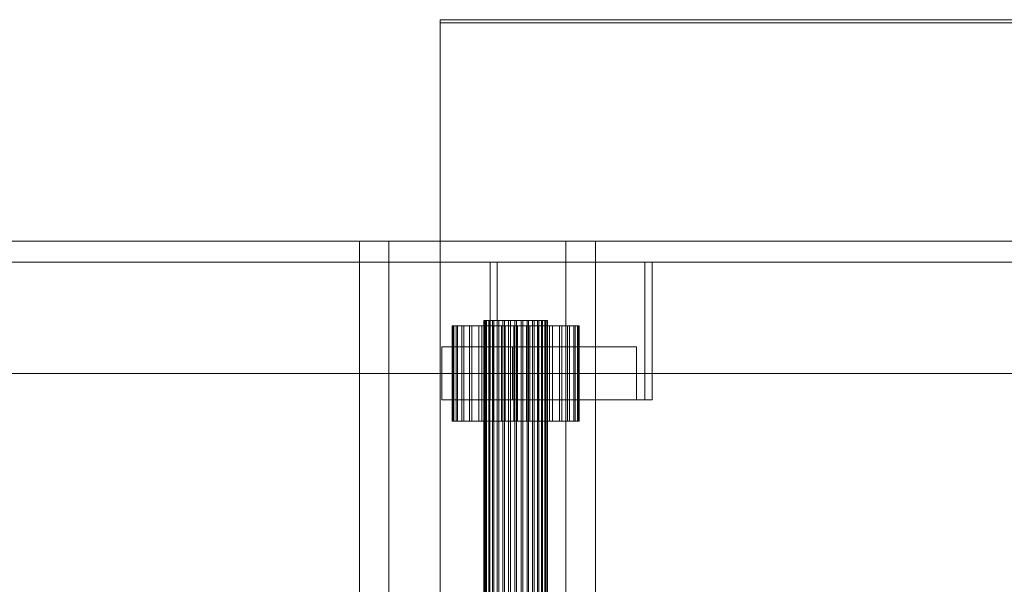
# Model space of a CAD drawing. Header units: millimetres. Extents: x -3490 to 61924, y -72580 to 6847.
# Tile 640 of 656: x 26846 to 27032, y -20520 to -20413. Entities that reach past the tile are written whole.
import ezdxf

# ---------------------------------------------------------------- set-up
doc = ezdxf.new("R2010")
doc.units = ezdxf.units.MM
doc.layers.add('superior_C09', color=7, linetype='Continuous', lineweight=0)
doc.layers.add('superior_C10', color=7, linetype='Continuous', lineweight=0)

msp = doc.modelspace()

# ---------------------------------------------------------------- linework, layer by layer
at = {"layer": 'superior_C09'}
for p, q in [((26925.067, -20413.207), (26925.067, -20792.712)), ((27255.067, -20413.207), (26925.067, -20413.207)), ((26925.067, -20413.207), (26925.067, -20413.82)), ((26925.067, -20413.82), (27255.067, -20413.82)), ((26925.067, -20793.324), (26925.067, -20413.82))]:
    msp.add_line(p, q, dxfattribs=at)
at = {"layer": 'superior_C10'}
for p, q in [((18725.079, -20455), (27941.576, -20455)), ((27942.91, -20455), (18726.412, -20455)), ((27963.137, -20455), (18746.639, -20455)), ((18747.306, -20455), (27963.804, -20455)), ((27965.137, -20455), (18748.639, -20455)), ((26607.797, -20455), (27775.829, -20455)), ((26643.583, -20455), (27811.615, -20455)), ((27812.948, -20455), (26644.916, -20455)), ((26909.827, -20905), (26909.827, -20455)), ((26909.827, -20455), (26948.827, -20455)), ((26909.827, -20455), (26915.384, -20455)), ((26954.384, -20455), (26915.384, -20455)), ((26915.384, -20455), (26915.384, -20905)), ((26948.827, -20455), (26948.827, -20905)), ((26954.384, -20455), (26948.827, -20455)), ((26954.384, -20905), (26954.384, -20455)), ((27941.576, -20459), (18725.079, -20459)), ((18746.639, -20459), (27963.137, -20459)), ((18926.612, -20459), (27811.615, -20459)), ((27812.948, -20459), (18927.945, -20459)), ((27775.829, -20459), (26607.797, -20459)), ((26644.916, -20459), (27812.948, -20459)), ((26934.484, -20485), (26934.484, -20459)), ((26934.484, -20459), (26963.734, -20459)), ((26934.484, -20459), (26935.818, -20459)), ((26965.068, -20459), (26935.818, -20459)), ((26935.818, -20459), (26935.818, -20485)), ((26963.734, -20459), (26963.734, -20485)), ((26965.068, -20459), (26963.734, -20459)), ((26965.068, -20485), (26965.068, -20459)), ((26927.334, -20471), (26927.499, -20471)), ((26927.629, -20471), (26927.334, -20471)), ((26927.334, -20471), (26927.334, -20489)), ((26927.499, -20471), (26928.119, -20471)), ((26927.499, -20471), (26927.499, -20489)), ((26928.375, -20471), (26927.629, -20471)), ((26927.629, -20489), (26927.629, -20471)), ((26928.119, -20471), (26929.17, -20471)), ((26928.119, -20471), (26928.119, -20489)), ((26929.541, -20471), (26928.375, -20471)), ((26928.375, -20471), (26928.375, -20489)), ((26929.17, -20471), (26930.611, -20471)), ((26929.17, -20471), (26929.17, -20489)), ((26931.083, -20471), (26929.541, -20471)), ((26929.541, -20471), (26929.541, -20489)), ((26930.611, -20471), (26932.388, -20471)), ((26930.611, -20471), (26930.611, -20489)), ((26932.942, -20471), (26931.083, -20471)), ((26931.083, -20471), (26931.083, -20489)), ((26932.388, -20471), (26934.431, -20471)), ((26932.388, -20471), (26932.388, -20489)), ((26935.047, -20471), (26932.942, -20471)), ((26932.942, -20471), (26932.942, -20489)), ((26933.332, -20470), (26933.414, -20470)), ((26933.479, -20470), (26933.332, -20470)), ((26933.332, -20470), (26933.332, -20890)), ((26933.414, -20470), (26933.724, -20470)), ((26933.414, -20470), (26933.414, -20890)), ((26933.852, -20470), (26933.479, -20470)), ((26933.479, -20890), (26933.479, -20470)), ((26933.724, -20470), (26934.25, -20470)), ((26933.724, -20470), (26933.724, -20890)), ((26934.435, -20470), (26933.852, -20470)), ((26933.852, -20470), (26933.852, -20890)), ((26934.25, -20470), (26934.97, -20470)), ((26934.25, -20470), (26934.25, -20890)), ((26934.431, -20471), (26936.662, -20471)), ((26934.431, -20471), (26934.431, -20489)), ((26935.206, -20470), (26934.435, -20470)), ((26934.435, -20470), (26934.435, -20890)), ((26934.97, -20470), (26935.858, -20470)), ((26934.97, -20470), (26934.97, -20890)), ((26937.316, -20471), (26935.047, -20471)), ((26935.047, -20471), (26935.047, -20489)), ((26936.136, -20470), (26935.206, -20470)), ((26935.206, -20470), (26935.206, -20890)), ((26935.858, -20470), (26936.88, -20470)), ((26935.858, -20470), (26935.858, -20890)), ((26937.188, -20470), (26936.136, -20470)), ((26936.136, -20470), (26936.136, -20890)), ((26936.662, -20471), (26938.996, -20471)), ((26936.662, -20471), (26936.662, -20489)), ((26936.88, -20470), (26937.996, -20470)), ((26936.88, -20470), (26936.88, -20890)), ((26938.323, -20470), (26937.188, -20470)), ((26937.188, -20470), (26937.188, -20890)), ((26939.663, -20471), (26937.316, -20471)), ((26937.316, -20471), (26937.316, -20489)), ((26937.996, -20470), (26939.163, -20470)), ((26937.996, -20470), (26937.996, -20890)), ((26939.496, -20470), (26938.323, -20470)), ((26938.323, -20470), (26938.323, -20890)), ((26938.996, -20471), (26941.342, -20471)), ((26938.996, -20471), (26938.996, -20489)), ((26939.163, -20470), (26940.336, -20470)), ((26939.163, -20470), (26939.163, -20890)), ((26940.663, -20470), (26939.496, -20470)), ((26939.496, -20470), (26939.496, -20890)), ((26941.997, -20471), (26939.663, -20471)), ((26939.663, -20471), (26939.663, -20489)), ((26940.336, -20470), (26941.47, -20470)), ((26940.336, -20470), (26940.336, -20890)), ((26941.779, -20470), (26940.663, -20470)), ((26940.663, -20470), (26940.663, -20890)), ((26941.342, -20471), (26943.612, -20471)), ((26941.342, -20471), (26941.342, -20489)), ((26941.47, -20470), (26942.523, -20470)), ((26941.47, -20470), (26941.47, -20890)), ((26942.8, -20470), (26941.779, -20470)), ((26941.779, -20470), (26941.779, -20890)), ((26944.228, -20471), (26941.997, -20471)), ((26941.997, -20471), (26941.997, -20489)), ((26942.523, -20470), (26943.452, -20470)), ((26942.523, -20470), (26942.523, -20890)), ((26943.688, -20470), (26942.8, -20470)), ((26942.8, -20470), (26942.8, -20890)), ((26943.452, -20470), (26944.224, -20470)), ((26943.452, -20470), (26943.452, -20890)), ((26943.612, -20471), (26945.716, -20471)), ((26943.612, -20471), (26943.612, -20489)), ((26944.409, -20470), (26943.688, -20470)), ((26943.688, -20470), (26943.688, -20890)), ((26944.224, -20470), (26944.807, -20470)), ((26944.224, -20470), (26944.224, -20890)), ((26946.271, -20471), (26944.228, -20471)), ((26944.228, -20471), (26944.228, -20489)), ((26944.934, -20470), (26944.409, -20470)), ((26944.409, -20470), (26944.409, -20890)), ((26944.807, -20470), (26945.179, -20470)), ((26944.807, -20470), (26944.807, -20890)), ((26945.244, -20470), (26944.934, -20470)), ((26944.934, -20470), (26944.934, -20890)), ((26945.179, -20470), (26945.327, -20470)), ((26945.179, -20470), (26945.179, -20890)), ((26945.327, -20470), (26945.244, -20470)), ((26945.244, -20470), (26945.244, -20890)), ((26945.327, -20470), (26945.327, -20890)), ((26945.716, -20471), (26947.575, -20471)), ((26945.716, -20471), (26945.716, -20489)), ((26948.047, -20471), (26946.271, -20471)), ((26946.271, -20471), (26946.271, -20489)), ((26947.575, -20471), (26949.118, -20471)), ((26947.575, -20471), (26947.575, -20489)), ((26949.488, -20471), (26948.047, -20471)), ((26948.047, -20471), (26948.047, -20489)), ((26949.118, -20471), (26950.284, -20471)), ((26949.118, -20471), (26949.118, -20489)), ((26950.539, -20471), (26949.488, -20471)), ((26949.488, -20471), (26949.488, -20489)), ((26950.284, -20471), (26951.029, -20471)), ((26950.284, -20471), (26950.284, -20489)), ((26951.159, -20471), (26950.539, -20471)), ((26950.539, -20471), (26950.539, -20489)), ((26951.029, -20471), (26951.325, -20471)), ((26951.029, -20471), (26951.029, -20489)), ((26951.325, -20471), (26951.159, -20471)), ((26951.159, -20471), (26951.159, -20489)), ((26951.325, -20471), (26951.325, -20489)), ((26925.407, -20485), (26925.407, -20475)), ((26925.407, -20475), (26948.806, -20475)), ((26925.407, -20475), (26938.743, -20475)), ((26962.143, -20475), (26938.743, -20475)), ((26938.743, -20475), (26938.743, -20485)), ((26948.806, -20475), (26948.806, -20485)), ((26962.143, -20475), (26948.806, -20475)), ((26962.143, -20485), (26962.143, -20475)), ((27941.576, -20480), (18725.079, -20480)), ((18726.412, -20480), (27942.91, -20480)), ((27963.804, -20480), (18747.306, -20480)), ((18748.639, -20480), (27965.137, -20480)), ((27811.615, -20480), (26643.583, -20480)), ((26644.916, -20480), (27812.948, -20480)), ((26948.806, -20485), (26925.407, -20485)), ((26925.407, -20485), (26938.743, -20485)), ((26963.734, -20485), (26934.484, -20485)), ((26934.484, -20485), (26935.818, -20485)), ((26935.818, -20485), (26965.068, -20485)), ((26938.743, -20485), (26962.143, -20485)), ((26948.806, -20485), (26962.143, -20485)), ((26963.734, -20485), (26965.068, -20485)), ((26927.499, -20489), (26927.334, -20489)), ((26927.334, -20489), (26927.629, -20489)), ((26928.119, -20489), (26927.499, -20489)), ((26927.629, -20489), (26928.375, -20489)), ((26929.17, -20489), (26928.119, -20489)), ((26928.375, -20489), (26929.541, -20489)), ((26930.611, -20489), (26929.17, -20489)), ((26929.541, -20489), (26931.083, -20489)), ((26932.388, -20489), (26930.611, -20489)), ((26931.083, -20489), (26932.942, -20489)), ((26934.431, -20489), (26932.388, -20489)), ((26932.942, -20489), (26935.047, -20489)), ((26936.662, -20489), (26934.431, -20489)), ((26935.047, -20489), (26937.316, -20489)), ((26938.996, -20489), (26936.662, -20489)), ((26937.316, -20489), (26939.663, -20489)), ((26941.342, -20489), (26938.996, -20489)), ((26939.663, -20489), (26941.997, -20489)), ((26943.612, -20489), (26941.342, -20489)), ((26941.997, -20489), (26944.228, -20489)), ((26945.716, -20489), (26943.612, -20489)), ((26944.228, -20489), (26946.271, -20489)), ((26947.575, -20489), (26945.716, -20489)), ((26946.271, -20489), (26948.047, -20489)), ((26949.118, -20489), (26947.575, -20489)), ((26948.047, -20489), (26949.488, -20489)), ((26950.284, -20489), (26949.118, -20489)), ((26949.488, -20489), (26950.539, -20489)), ((26951.029, -20489), (26950.284, -20489)), ((26950.539, -20489), (26951.159, -20489)), ((26951.325, -20489), (26951.029, -20489)), ((26951.159, -20489), (26951.325, -20489))]:
    msp.add_line(p, q, dxfattribs=at)

doc.saveas('drawing.dxf')
